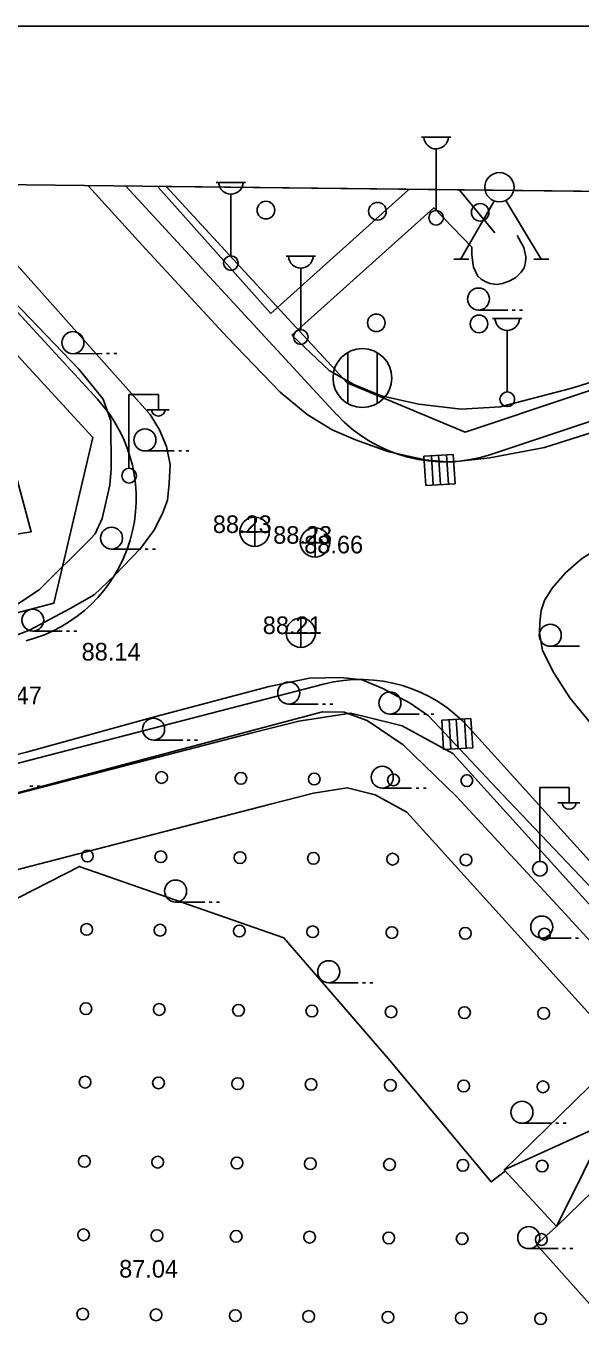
# Model space of a CAD drawing. Extents: x 412225 to 413380, y 4456471 to 4457189.
# Drawn here: x 412519.2 to 412557, y 4457099.9 to 4457188.9 of the extents above; entities that cross this region are included whole.
import ezdxf

# ---------------------------------------------------------------- set-up
doc = ezdxf.new("R2010")
doc.units = 0
for name, color, linetype in [('0_HALİHAZIR', 7, 'Continuous'), ('0_KADASTRO', 7, 'Continuous'), ('0_ÇERÇEVE', 7, 'Continuous'), ('Level 20', 7, 'Continuous'), ('Level 27', 7, 'Continuous'), ('Level 43', 7, 'Continuous'), ('Level 45', 7, 'Continuous'), ('Level 62', 7, 'Continuous')]:
    doc.layers.add(name, color=color, linetype=linetype)

msp = doc.modelspace()

# ---------------------------------------------------------------- linework, layer by layer
at = {"layer": '0_HALİHAZIR'}
for p, q in [((412546.182, 4457181.384), (412548.182, 4457181.384)), ((412547.182, 4457176.384), (412547.182, 4457180.577)), ((412532.196, 4457178.298), (412534.196, 4457178.298)), ((412533.196, 4457173.298), (412533.196, 4457177.491)), ((412548.86, 4457173.086), (412551.14, 4457177.026)), ((412554.34, 4457173.066), (412551.92, 4457177.056)), ((412536.96, 4457173.262), (412538.96, 4457173.262)), ((412537.96, 4457168.262), (412537.96, 4457172.455)), ((412548.38, 4457173.066), (412549.4, 4457173.066)), ((412553.85, 4457173.066), (412554.87, 4457173.066)), ((412550.07, 4457169.602), (412552.07, 4457169.602)), ((412551.027, 4457169.026), (412553.027, 4457169.026)), ((412552.37, 4457169.602), (412552.57, 4457169.602)), ((412552.87, 4457169.602), (412553.07, 4457169.602)), ((412552.027, 4457164.026), (412552.027, 4457168.219)), ((412522.429, 4457166.63), (412524.429, 4457166.631)), ((412524.729, 4457166.631), (412524.929, 4457166.631)), ((412525.229, 4457166.631), (412525.429, 4457166.631)), ((412541.154, 4457163.242), (412541.154, 4457166.702)), ((412543.154, 4457163.242), (412543.154, 4457166.702)), ((412526.252, 4457158.846), (412526.252, 4457163.846)), ((412526.252, 4457163.846), (412528.252, 4457163.846)), ((412528.252, 4457162.846), (412528.252, 4457163.846)), ((412527.492, 4457162.806), (412528.992, 4457162.806)), ((412527.34, 4457160.003), (412529.34, 4457160.003)), ((412529.64, 4457160.003), (412529.84, 4457160.003)), ((412530.14, 4457160.003), (412530.34, 4457160.003)), ((412548.35, 4457159.767), (412546.354, 4457159.647)), ((412548.35, 4457159.767), (412546.354, 4457159.647)), ((412546.354, 4457159.647), (412546.474, 4457157.651)), ((412546.354, 4457159.647), (412546.474, 4457157.651)), ((412546.978, 4457157.681), (412546.858, 4457159.678)), ((412547.472, 4457157.711), (412547.352, 4457159.707)), ((412548.019, 4457157.744), (412547.899, 4457159.74)), ((412548.47, 4457157.771), (412548.35, 4457159.767)), ((412548.47, 4457157.771), (412548.35, 4457159.767)), ((412546.474, 4457157.651), (412548.47, 4457157.771)), ((412546.474, 4457157.651), (412548.47, 4457157.771)), ((412534.828, 4457153.495), (412534.828, 4457155.495)), ((412538.942, 4457152.766), (412538.942, 4457154.766)), ((412533.808, 4457154.485), (412535.808, 4457154.485)), ((412537.922, 4457153.756), (412539.922, 4457153.756)), ((412525.062, 4457153.316), (412527.062, 4457153.316)), ((412527.362, 4457153.316), (412527.562, 4457153.316)), ((412527.862, 4457153.316), (412528.062, 4457153.316)), ((412537.972, 4457146.613), (412537.972, 4457148.613)), ((412519.702, 4457147.73), (412521.702, 4457147.73)), ((412522.002, 4457147.73), (412522.202, 4457147.73)), ((412522.502, 4457147.73), (412522.702, 4457147.73)), ((412536.952, 4457147.603), (412538.952, 4457147.603)), ((412554.961, 4457146.705), (412556.961, 4457146.705)), ((412537.14, 4457142.767), (412539.14, 4457142.767)), ((412539.44, 4457142.767), (412539.64, 4457142.767)), ((412539.94, 4457142.767), (412540.14, 4457142.767)), ((412544.032, 4457142.086), (412546.032, 4457142.086)), ((412546.332, 4457142.086), (412546.532, 4457142.086)), ((412546.832, 4457142.086), (412547.032, 4457142.086)), ((412549.556, 4457141.791), (412547.559, 4457141.672)), ((412549.556, 4457141.791), (412547.559, 4457141.672)), ((412547.559, 4457141.672), (412547.679, 4457139.675)), ((412547.559, 4457141.672), (412547.679, 4457139.675)), ((412548.183, 4457139.705), (412548.063, 4457141.702)), ((412548.677, 4457139.735), (412548.557, 4457141.732)), ((412549.224, 4457139.768), (412549.104, 4457141.764)), ((412549.676, 4457139.795), (412549.556, 4457141.791)), ((412549.676, 4457139.795), (412549.556, 4457141.791)), ((412527.926, 4457140.307), (412529.926, 4457140.307)), ((412530.226, 4457140.307), (412530.426, 4457140.307)), ((412530.726, 4457140.307), (412530.926, 4457140.307)), ((412547.679, 4457139.675), (412549.676, 4457139.795)), ((412547.679, 4457139.675), (412549.676, 4457139.795)), ((412519.503, 4457137.184), (412519.703, 4457137.184)), ((412520.003, 4457137.184), (412520.203, 4457137.184)), ((412543.51, 4457137.036), (412545.51, 4457137.036)), ((412545.81, 4457137.036), (412546.01, 4457137.036)), ((412546.31, 4457137.036), (412546.51, 4457137.036)), ((412554.244, 4457132.075), (412554.244, 4457137.075)), ((412554.244, 4457137.075), (412556.244, 4457137.075)), ((412556.244, 4457136.075), (412556.244, 4457137.075)), ((412555.484, 4457136.035), (412556.984, 4457136.035)), ((412529.425, 4457129.281), (412531.425, 4457129.281)), ((412531.725, 4457129.281), (412531.925, 4457129.281)), ((412532.225, 4457129.281), (412532.425, 4457129.281)), ((412554.38, 4457126.829), (412556.38, 4457126.83)), ((412556.68, 4457126.83), (412556.88, 4457126.83)), ((412539.863, 4457123.785), (412541.863, 4457123.785)), ((412542.163, 4457123.785), (412542.363, 4457123.785)), ((412542.663, 4457123.785), (412542.863, 4457123.785)), ((412555.373, 4457107.181), (412562.448, 4457121.412)), ((412551.827, 4457111.046), (412566.014, 4457117.517)), ((412553.031, 4457114.213), (412555.031, 4457114.213)), ((412555.331, 4457114.213), (412555.531, 4457114.213)), ((412555.831, 4457114.213), (412556.031, 4457114.213)), ((412553.493, 4457105.677), (412555.493, 4457105.677)), ((412555.793, 4457105.677), (412555.993, 4457105.677)), ((412556.293, 4457105.677), (412556.493, 4457105.677))]:
    msp.add_line(p, q, dxfattribs=at)
for points in [[(412393.939, 4457179.553), (412393.86, 4457179.192), (412393.878, 4457178.367), (412394.212, 4457177.464), (412394.592, 4457176.755), (412395.179, 4457175.998), (412398.378, 4457172.755), (412413.299, 4457156.298), (412430.482, 4457138.405), (412438.108, 4457130.057), (412439.33, 4457129.206), (412441.283, 4457128.463), (412442.604, 4457128.319), (412444.014, 4457128.233), (412445.731, 4457128.142), (412447.319, 4457128.181), (412453.96, 4457129.81), (412469.039, 4457133.785), (412487.577, 4457138.745), (412505.416, 4457143.042), (412514.873, 4457146.059), (412519.466, 4457147.809), (412522.242, 4457149.265), (412523.885, 4457150.207)], [(412523.885, 4457150.207), (412525.258, 4457151.512), (412525.258, 4457151.512), (412527.041, 4457153.361), (412527.941, 4457154.58), (412528.545, 4457155.754), (412528.875, 4457156.646), (412528.984, 4457157.784), (412529.052, 4457159.072), (412528.797, 4457160.303), (412528.329, 4457161.447), (412527.695, 4457162.489), (412518.837, 4457172.427), (412513.5, 4457178.154)], [(412563.022, 4457162.928), (412554.567, 4457160.251), (412550.839, 4457159.526), (412548.155, 4457159.237), (412546.429, 4457159.39), (412543.949, 4457159.939), (412541.68, 4457160.76), (412540.105, 4457161.434), (412538.402, 4457162.483), (412536.551, 4457164.007), (412532.96, 4457167.727), (412527.12, 4457174.049), (412523.493, 4457178.037)], [(412535.921, 4457169.363), (412528.232, 4457177.981)], [(412535.921, 4457169.363), (412545.292, 4457177.782)], [(412548.8, 4457177.741), (412551.182, 4457174.864)], [(412558.05, 4457177.633), (412561.702, 4457165.922), (412556.437, 4457164.27), (412551.537, 4457163.004), (412548.884, 4457162.849), (412546.012, 4457163.197), (412543.435, 4457163.764), (412541.582, 4457164.538), (412539.885, 4457165.476), (412537.357, 4457167.898)], [(412549.605, 4457173.877), (412547.017, 4457176.572), (412537.357, 4457167.898)], [(412565.953, 4457132.027), (412560.911, 4457137.619), (412558.031, 4457141.067), (412556.287, 4457143.201), (412555.208, 4457144.894), (412554.44, 4457146.422), (412554.221, 4457147.627), (412554.257, 4457148.314), (412554.338, 4457149.133), (412554.558, 4457149.811), (412555.095, 4457150.655), (412555.986, 4457151.703), (412557.094, 4457152.653), (412558.304, 4457153.437), (412559.181, 4457153.969), (412560.594, 4457154.657), (412561.809, 4457155.06), (412569.777, 4457157.369), (412581.809, 4457160.939), (412601.033, 4457167.007), (412620.346, 4457172.677), (412633.99, 4457176.728), (412634.062, 4457176.743)], [(412552.709, 4457174.673), (412553.158, 4457173.862), (412553.297, 4457173.227), (412553.277, 4457172.847), (412553.171, 4457172.471), (412552.983, 4457172.174), (412552.62, 4457171.824), (412552.214, 4457171.587), (412551.7, 4457171.405), (412551.316, 4457171.352), (412550.839, 4457171.414), (412550.514, 4457171.542), (412550.24, 4457171.704), (412550.03, 4457171.912), (412549.906, 4457172.14), (412549.718, 4457172.531), (412549.656, 4457172.989), (412549.604, 4457173.41), (412549.605, 4457173.877)], [(412517.26, 4457171.332), (412522.831, 4457165.571), (412524.501, 4457163.523), (412525.007, 4457162.047), (412525.042, 4457158.794), (412524.946, 4457157.667), (412524.424, 4457155.393), (412523.944, 4457154.371), (412523.633, 4457154.01), (412520.138, 4457150.554), (412517.514, 4457148.817), (412508.682, 4457146.228)], [(412514.739, 4457154.614), (412514.803, 4457153.723), (412519.596, 4457154.505), (412516.269, 4457166.772), (412511.879, 4457165.548)], [(412591.991, 4457093.134), (412591.947, 4457093.201), (412581.124, 4457104.608), (412565.332, 4457122.279), (412551.7, 4457136.602), (412546.67, 4457141.959), (412545.412, 4457142.825), (412543.559, 4457143.833), (412542.139, 4457144.425), (412540.684, 4457144.575), (412538.554, 4457144.54), (412535.793, 4457143.961), (412527.736, 4457141.828), (412519.262, 4457139.497), (412505.481, 4457136.105), (412496.922, 4457134.036), (412496.406, 4457133.817), (412495.962, 4457133.546), (412495.697, 4457133.203), (412495.625, 4457132.764), (412495.653, 4457132.357), (412496.439, 4457130.704)], [(412496.437, 4457130.708), (412514.857, 4457135.714), (412539.433, 4457142.232), (412540.905, 4457142.203), (412542.483, 4457141.657), (412544.928, 4457139.994), (412548.577, 4457136.464), (412555.985, 4457128.475), (412566.829, 4457116.626), (412581.817, 4457100.004), (412590.355, 4457090.834), (412570.942, 4457073.485), (412568.75, 4457075.482)], [(412496.439, 4457130.704), (412502.938, 4457121.527), (412522.924, 4457131.735)], [(412551.901, 4457110.965), (412550.924, 4457110.237), (412543.916, 4457118.632), (412536.813, 4457126.849), (412522.931, 4457131.681)], [(412542.509, 4457050.758), (412541.568, 4457051.843), (412541.321, 4457052.234), (412541.304, 4457052.369), (412556.094, 4457066.564), (412571.564, 4457081.65), (412573.625, 4457083.793), (412573.695, 4457083.96), (412554.023, 4457105.956), (412555.373, 4457107.181)]]:
    msp.add_lwpolyline(points, dxfattribs=at)
msp.add_lwpolyline([(412566.014, 4457117.517), (412555.373, 4457107.181), (412551.827, 4457111.046), (412562.448, 4457121.412)], close=True, dxfattribs=at)
for centre, radius in [((412551.493, 4457177.963), 1), ((412547.182, 4457175.884), 0.5), ((412533.196, 4457172.798), 0.5), ((412550.07, 4457170.352), 0.75), ((412522.429, 4457167.38), 0.75), ((412537.96, 4457167.762), 0.5), ((412542.154, 4457164.972), 2), ((412552.027, 4457163.526), 0.5), ((412527.34, 4457160.753), 0.75), ((412526.262, 4457158.321), 0.5), ((412534.813, 4457154.503), 1), ((412525.062, 4457154.066), 0.75), ((412538.927, 4457153.774), 1), ((412519.701, 4457148.48), 0.75), ((412537.957, 4457147.621), 1), ((412554.961, 4457147.455), 0.75), ((412537.14, 4457143.517), 0.75), ((412544.032, 4457142.836), 0.75), ((412527.926, 4457141.057), 0.75), ((412543.51, 4457137.786), 0.75), ((412554.254, 4457131.551), 0.5), ((412529.425, 4457130.031), 0.75), ((412554.38, 4457127.579), 0.75), ((412539.862, 4457124.535), 0.75), ((412553.031, 4457114.963), 0.75), ((412553.493, 4457106.427), 0.75)]:
    msp.add_circle(centre, radius, dxfattribs=at)
for centre, radius, start, end in [((412547.182, 4457181.414), 0.837, 183.298, 356.90719), ((412533.196, 4457178.328), 0.837, 183.298, 356.90719), ((412537.96, 4457173.292), 0.837, 183.298, 356.90719), ((412552.027, 4457169.056), 0.837, 183.298, 356.90719), ((412528.252, 4457162.849), 0.474, 184.83843, 355.14641), ((412556.244, 4457136.079), 0.474, 184.83843, 355.14641)]:
    msp.add_arc(centre, radius, start, end, dxfattribs=at)
at = {"layer": '0_KADASTRO'}
for points in [[(412528.779, 4457178.015), (412560.492, 4457177.648)], [(412560.492, 4457177.648), (412564.111, 4457166.268), (412549.153, 4457161.295), (412541.126, 4457164.643), (412528.779, 4457178.015)]]:
    msp.add_lwpolyline(points, dxfattribs=at)
for points in [[(412469.547, 4457157.049), (412491.982, 4457162.927), (412516.115, 4457169.25), (412523.786, 4457160.912), (412521.59, 4457151.551), (412521.141, 4457149.637), (412518.971, 4457149.076), (412497.15, 4457143.438), (412474.863, 4457137.68)], [(412455.94, 4457113.583), (412457.438, 4457120.408), (412457.536, 4457120.857), (412458.994, 4457121.234), (412534.647, 4457140.799), (412537.828, 4457141.607), (412541.352, 4457142.15), (412542.299, 4457141.914), (412544.86, 4457141.275), (412548.321, 4457139.401), (412591.099, 4457092.135), (412590.151, 4457091.291), (412576.154, 4457078.845), (412570.429, 4457073.754), (412569.73, 4457073.134), (412568.481, 4457074.494), (412547.075, 4457054.575), (412527.885, 4457036.719), (412505.546, 4457060.585), (412501.535, 4457064.87)]]:
    msp.add_lwpolyline(points, close=True, dxfattribs=at)
at = {"layer": '0_ÇERÇEVE'}
for points in [[(412231.94, 4457188.937), (413313.937, 4457188.937), (413313.937, 4456471.176), (412231.94, 4456471.176)], [(412246.74, 4457181.275), (413310.435, 4457168.98), (413302.463, 4456474.947), (412238.67, 4456487.241)]]:
    msp.add_lwpolyline(points, close=True, dxfattribs=at)
at = {"layer": 'Level 20'}
msp.add_lwpolyline([(412528.129, 4457043.775), (412509.196, 4457064.002), (412505.185, 4457068.287), (412461.388, 4457115.08), (412461.762, 4457116.785), (412535.888, 4457135.956), (412538.826, 4457136.702), (412541.119, 4457137.055), (412543.036, 4457136.577), (412545.188, 4457135.412), (412582.409, 4457094.286)], dxfattribs=at)
at = {"layer": 'Level 27'}
for points in [[(412507.816, 4457178.257), (412516.115, 4457169.25), (412523.786, 4457160.912), (412521.59, 4457151.551), (412521.141, 4457149.637), (412518.971, 4457149.076), (412497.15, 4457143.438), (412474.863, 4457137.68), (412471.255, 4457136.748), (412449.122, 4457131.029), (412445.984, 4457130.385), (412443.012, 4457130.209), (412441.325, 4457131.054), (412440.357, 4457131.539), (412438.257, 4457132.987), (412437.717, 4457133.359), (412429.519, 4457141.99), (412426.872, 4457145.142)], [(412564.111, 4457166.268), (412549.153, 4457161.295), (412541.126, 4457164.643), (412528.779, 4457178.015)], [(412527.885, 4457036.719), (412505.546, 4457060.585), (412501.535, 4457064.87), (412455.94, 4457113.583), (412457.438, 4457120.408), (412457.536, 4457120.857), (412458.994, 4457121.234), (412534.647, 4457140.799), (412537.828, 4457141.607), (412541.352, 4457142.15), (412542.299, 4457141.914), (412544.86, 4457141.275), (412548.321, 4457139.401), (412591.099, 4457092.135), (412592.561, 4457090.519)]]:
    msp.add_lwpolyline(points, dxfattribs=at)
at = {"layer": 'Level 43'}
for centre in [(412528.475, 4457137.764), (412533.875, 4457137.709), (412538.874, 4457137.658), (412544.274, 4457137.602), (412549.274, 4457137.551), (412523.42, 4457132.415), (412528.42, 4457132.364), (412533.819, 4457132.309), (412538.819, 4457132.258), (412544.219, 4457132.203), (412549.219, 4457132.151), (412523.369, 4457127.416), (412528.369, 4457127.365), (412533.768, 4457127.309), (412538.768, 4457127.258), (412544.168, 4457127.203), (412549.167, 4457127.152), (412554.567, 4457127.096), (412523.314, 4457122.016), (412528.313, 4457121.965), (412533.713, 4457121.91), (412538.713, 4457121.858), (412544.112, 4457121.803), (412549.112, 4457121.752), (412554.512, 4457121.697), (412523.262, 4457117.016), (412528.262, 4457116.965), (412533.662, 4457116.91), (412538.662, 4457116.859), (412544.061, 4457116.803), (412549.061, 4457116.752), (412554.461, 4457116.697), (412523.207, 4457111.617), (412528.207, 4457111.565), (412533.607, 4457111.51), (412538.606, 4457111.459), (412544.006, 4457111.404), (412549.006, 4457111.352), (412554.405, 4457111.297), (412523.156, 4457106.617), (412528.156, 4457106.566), (412533.555, 4457106.51), (412538.555, 4457106.459), (412543.955, 4457106.404), (412548.955, 4457106.353), (412554.354, 4457106.297), (412523.101, 4457101.217), (412528.1, 4457101.166), (412533.5, 4457101.111), (412538.5, 4457101.059), (412543.9, 4457101.004), (412548.899, 4457100.953), (412554.299, 4457100.898)]:
    msp.add_circle(centre, 0.4, dxfattribs=at)
at = {"layer": 'Level 45'}
for centre in [(412535.582, 4457176.408), (412543.182, 4457176.33), (412550.181, 4457176.258), (412543.104, 4457168.731), (412550.104, 4457168.659)]:
    msp.add_circle(centre, 0.6, dxfattribs=at)
at = {"layer": 'Level 62'}
for points in [[(412510.565, 4457178.225), (412524.096, 4457163.54)], [(412540.405, 4457162.476), (412526.028, 4457178.047)], [(412564.742, 4457164.37), (412550.907, 4457159.77)], [(412460.053, 4457123.574), (412539.515, 4457144.124)], [(412549.433, 4457141.153), (412592.582, 4457093.477), (412594.051, 4457091.854)]]:
    msp.add_lwpolyline(points, dxfattribs=at)
for centre, start, end in [((412516.742, 4457156.763), 284.48624, 42.65689), ((412547.752, 4457169.26), 222.71669, 288.38892), ((412542.019, 4457134.442), 42.14741, 104.49931)]:
    msp.add_arc(centre, 10, start, end, dxfattribs=at)

# ---------------------------------------------------------------- texts
at = {"layer": '0_HALİHAZIR'}
for s, p in [('88.23', (412531.964, 4457154.415)), ('88.23', (412536.077, 4457153.686)), ('88.66', (412538.189, 4457153.03)), ('88.21', (412535.367, 4457147.534)), ('88.14', (412523.023, 4457145.729)), ('87.47', (412516.298, 4457142.757)), ('87.04', (412525.58, 4457103.703))]:
    msp.add_text(s, height=1.2, dxfattribs=at).set_placement(p)

doc.saveas('drawing.dxf')
